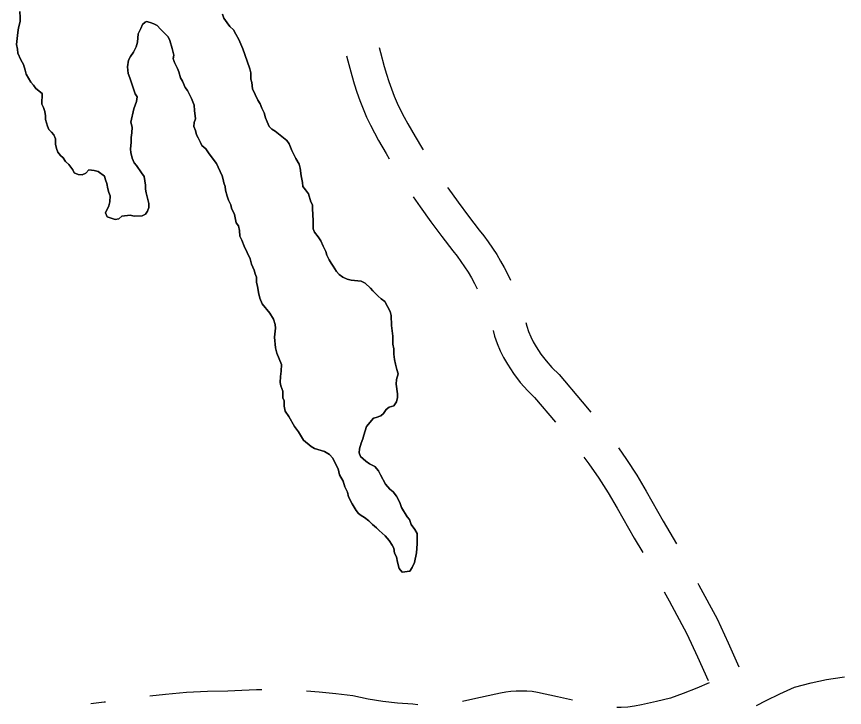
# Model space of a CAD drawing. Extents: x 3172231 to 3210228, y 940198 to 965780.
# Drawn here: x 3193628 to 3194365, y 954975 to 955591 of the extents above; entities that cross this region are included whole.
import ezdxf

# ---------------------------------------------------------------- set-up
doc = ezdxf.new("R2010")
doc.units = 0
for name, color, linetype in [('V-ROAD-CNTR', 7, 'Continuous'), ('V-SITE-VEGE', 7, 'Continuous'), ('V-TOPO-SHOR', 7, 'Continuous')]:
    doc.layers.add(name, color=color, linetype=linetype)

msp = doc.modelspace()

# ---------------------------------------------------------------- linework, layer by layer
at = {"layer": 'V-ROAD-CNTR'}
for points in [[(3193950.877, 955563.756), (3193951.94, 955559.104), (3193955.46, 955546.731), (3193957.377, 955539.832), (3193959.444, 955533.277), (3193961.735, 955526.784), (3193964.245, 955520.369), (3193966.971, 955514.045), (3193969.909, 955507.822), (3193973.053, 955501.708), (3193976.486, 955495.556), (3193982.895, 955484.324), (3193989.483, 955473.28), (3193990.047, 955472.376)], [(3193921.793, 955556.367), (3193922.87, 955551.654), (3193926.58, 955538.611), (3193928.611, 955531.304), (3193930.984, 955523.773), (3193933.613, 955516.324), (3193936.493, 955508.963), (3193939.623, 955501.701), (3193942.997, 955494.554), (3193946.607, 955487.534), (3193950.36, 955480.812), (3193956.983, 955469.204), (3193959.822, 955464.444)], [(3194011.978, 955438.934), (3194012.122, 955438.725), (3194021.217, 955425.945), (3194030.537, 955413.329), (3194040.074, 955400.884), (3194044.034, 955395.909), (3194048.07, 955390.473), (3194051.916, 955384.897), (3194055.576, 955379.198), (3194059.041, 955373.371), (3194062.303, 955367.44), (3194065.362, 955361.402), (3194067.762, 955356.235)], [(3193981.262, 955430.685), (3193987.526, 955421.545), (3193996.929, 955408.333), (3194006.565, 955395.291), (3194016.43, 955382.418), (3194020.248, 955377.621), (3194023.672, 955373.009), (3194026.94, 955368.271), (3194030.054, 955363.422), (3194032.997, 955358.473), (3194035.771, 955353.428), (3194038.191, 955348.653)], [(3194081.416, 955318.689), (3194082.379, 955315.248), (3194084.02, 955310.497), (3194085.949, 955305.868), (3194088.166, 955301.363), (3194090.653, 955297.01), (3194094.952, 955290.459), (3194099.676, 955284.297), (3194104.843, 955278.499), (3194111.347, 955272.2), (3194131.858, 955247.861), (3194139.537, 955238.509)], [(3194052.331, 955311.298), (3194053.731, 955306.3), (3194055.968, 955299.819), (3194058.619, 955293.462), (3194061.658, 955287.285), (3194065.065, 955281.324), (3194070.474, 955273.081), (3194076.542, 955265.165), (3194083.179, 955257.717), (3194089.385, 955251.706), (3194107.986, 955229.634)], [(3194164.105, 955206.962), (3194171.384, 955196.506), (3194180.425, 955182.453), (3194188.881, 955168.194), (3194204.022, 955141.394), (3194215.835, 955121.439)], [(3194133.106, 955198.513), (3194137.53, 955192.629), (3194146.45, 955179.814), (3194154.899, 955166.681), (3194162.917, 955153.162), (3194178.052, 955126.374), (3194185.652, 955113.533)], [(3194234.702, 955086.178), (3194235.592, 955084.472), (3194251.894, 955054.466), (3194261.923, 955032.955), (3194271.352, 955011.676)], [(3194204.883, 955078.476), (3194209.11, 955070.372), (3194225.094, 955040.954), (3194234.611, 955020.539), (3194243.924, 954999.522)], [(3194287.063, 954977.291), (3194295.71, 954981.665), (3194307.755, 954987.478), (3194321.001, 954993.57), (3194335.666, 954997.335), (3194349.484, 955000.25), (3194363.413, 955002.566), (3194365.425, 955002.812)], [(3194244.759, 954997.293), (3194233.92, 954992.811), (3194221.816, 954987.982), (3194210.5, 954983.632), (3194198.114, 954980.672), (3194184.721, 954977.862), (3194178.419, 954976.577), (3194172.528, 954975.818), (3194166.594, 954975.491), (3194162.656, 954975.563)], [(3193846.306, 954991.276), (3193841.477, 954991.174), (3193828.582, 954990.674), (3193816.119, 954989.971), (3193797.89, 954989.645), (3193779.142, 954988.692), (3193760.439, 954987.129), (3193746.536, 954985.509)], [(3193985.391, 954977.904), (3193980.881, 954978.421), (3193967.094, 954979.278), (3193954.105, 954980.738), (3193941.205, 954982.844), (3193927.385, 954985.814), (3193912.176, 954987.61), (3193897.528, 954989.116), (3193886.251, 954990.102)], [(3194123.235, 954981.836), (3194109.833, 954984.847), (3194092.075, 954988.924), (3194087.119, 954989.585), (3194082.425, 954989.968), (3194077.707, 954990.107), (3194072.983, 954990.004), (3194068.27, 954989.656), (3194063.588, 954989.066), (3194058.952, 954988.238), (3194054.857, 954987.286), (3194034.41, 954982.818), (3194025.03, 954980.792)], [(3193706.893, 954980.272), (3193705.92, 954980.154), (3193693.921, 954978.858)]]:
    msp.add_lwpolyline(points, dxfattribs=at)
at = {"layer": 'V-SITE-VEGE'}
for points in [[(3193630.586, 955595.593), (3193631.045, 955590.446), (3193631.09, 955586.881), (3193629.572, 955581.312), (3193628.835, 955576.946), (3193627.778, 955566.235), (3193628.62, 955562.282), (3193629.06, 955558.723), (3193631.512, 955552.808), (3193633.942, 955548.483), (3193635.591, 955543.349), (3193636.427, 955539.793), (3193640.478, 955532.711), (3193642.888, 955529.967), (3193644.905, 955527.219), (3193650.509, 955522.533), (3193650.232, 955513.02), (3193651.85, 955510.265), (3193653.083, 955506.714), (3193653.53, 955502.757), (3193653.568, 955499.587), (3193655.227, 955493.664), (3193656.454, 955490.508), (3193658.863, 955488.161), (3193660.872, 955485.808), (3193662.502, 955482.263), (3193662.559, 955477.507), (3193663.401, 955473.557), (3193664.63, 955470.401), (3193667.046, 955467.261), (3193669.445, 955465.31), (3193671.468, 955462.166), (3193674.276, 955459.426), (3193677.901, 955454.715), (3193679.123, 955451.957), (3193682.709, 955450.417), (3193686.279, 955450.064), (3193689.429, 955451.688), (3193692.167, 955454.496), (3193696.927, 955454.158), (3193700.509, 955453.015), (3193706.104, 955449.118), (3193706.939, 955445.565), (3193708.168, 955442.409), (3193709.02, 955437.666), (3193709.852, 955434.506), (3193711.078, 955431.352)], [(3193963.195, 955167.797), (3193960.392, 955170.137), (3193956.376, 955174.446), (3193951.915, 955182.712), (3193950.287, 955186.259), (3193947.067, 955190.181), (3193942.283, 955192.502), (3193939.082, 955194.838), (3193934.276, 955199.137), (3193933.049, 955202.291), (3193933.399, 955205.863), (3193934.921, 955211.034), (3193936.457, 955215.015), (3193937.21, 955218.194), (3193939.494, 955225.753), (3193945.74, 955233.357), (3193948.112, 955233.783), (3193952.449, 955235.422), (3193954.803, 955237.433), (3193957.135, 955241.029), (3193959.886, 955243.042), (3193963.832, 955244.283), (3193966.165, 955247.875), (3193967.306, 955251.853), (3193967.263, 955255.023), (3193965.968, 955263.727), (3193966.316, 955267.69), (3193967.836, 955272.861), (3193966.599, 955276.808), (3193965.352, 955281.549), (3193964.51, 955285.499), (3193964.056, 955290.251), (3193963.996, 955295.004), (3193963.15, 955299.352), (3193963.058, 955306.483), (3193961.756, 955315.978), (3193961.647, 955324.694), (3193960.809, 955328.249), (3193955.943, 955337.303), (3193952.744, 955339.64), (3193949.941, 955341.983), (3193945.128, 955346.679), (3193943.117, 955349.032), (3193938.304, 955353.728), (3193934.718, 955355.268), (3193925.987, 955356.35), (3193922.411, 955357.097), (3193918.424, 955359.029), (3193915.225, 955361.367), (3193912.815, 955364.112), (3193909.982, 955368.83), (3193907.967, 955371.581), (3193906.349, 955374.333), (3193904.311, 955378.667), (3193903.482, 955381.827), (3193901.045, 955386.552), (3193899.003, 955391.281), (3193896.584, 955394.817), (3193893.361, 955399.137), (3193892.138, 955401.895), (3193892.044, 955409.424), (3193891.521, 955419.719), (3193891.476, 955423.285), (3193889.856, 955426.037), (3193887.788, 955433.146), (3193885.365, 955436.683), (3193882.951, 955439.822), (3193882.508, 955443.384), (3193881.247, 955449.311), (3193880.37, 955456.036), (3193879.535, 955459.592), (3193876.696, 955464.709), (3193873.042, 955471.796), (3193870.593, 955477.708), (3193868.572, 955480.854), (3193858.168, 955489.048), (3193855.37, 955490.994), (3193852.964, 955493.341), (3193850.932, 955497.281), (3193849.699, 955500.83), (3193848.452, 955505.571), (3193846.422, 955509.507), (3193844.788, 955513.45), (3193842.769, 955516.594), (3193837.886, 955526.836), (3193837.422, 955532.377), (3193836.592, 955535.538), (3193836.52, 955541.084), (3193835.685, 955544.641), (3193833.223, 955551.346), (3193829.52, 955562.395), (3193825.852, 955570.671), (3193823.02, 955575.392), (3193820.988, 955579.33), (3193817.781, 955582.459), (3193815.365, 955585.599), (3193812.536, 955589.922), (3193811.301, 955593.473)], [(3193711.078, 955431.352), (3193710.749, 955426.197), (3193709.999, 955422.619), (3193706.909, 955416.242), (3193708.537, 955412.696), (3193715.697, 955410.407), (3193718.863, 955410.843), (3193721.605, 955413.253), (3193729.123, 955414.138), (3193732.699, 955413.393), (3193739.83, 955413.481), (3193742.585, 955415.099), (3193744.53, 955417.896), (3193745.681, 955421.081), (3193745.636, 955424.647), (3193743.142, 955434.127), (3193742.706, 955437.291), (3193742.663, 955440.856), (3193741.374, 955448.766), (3193738.96, 955451.905), (3193734.518, 955458.588), (3193732.507, 955460.939), (3193730.872, 955464.882), (3193729.621, 955470.018), (3193729.185, 955473.182), (3193729.904, 955479.136), (3193729.848, 955483.494), (3193730.594, 955487.467), (3193730.926, 955492.622), (3193729.682, 955496.963), (3193732.306, 955508.885), (3193734.602, 955515.647), (3193735.345, 955519.62), (3193733.33, 955522.371), (3193728.796, 955536.58), (3193727.161, 955540.518), (3193726.69, 955546.46), (3193727.409, 955552.411), (3193729.353, 955555.606), (3193732.076, 955559.604), (3193734.397, 955564.386), (3193735.534, 955568.363), (3193736.234, 955575.902), (3193738.55, 955580.686), (3193740.092, 955584.27), (3193742.443, 955586.281), (3193743.627, 955586.69), (3193746.808, 955585.939), (3193749.99, 955584.79), (3193753.181, 955583.244), (3193755.993, 955580.108), (3193760.005, 955576.194), (3193762.817, 955573.061), (3193764.441, 955569.909), (3193766.514, 955562.803), (3193767.773, 955556.876), (3193767.417, 955553.699), (3193768.65, 955550.15), (3193771.091, 955545.028), (3193772.318, 955541.874), (3193773.968, 955536.744), (3193775.59, 955533.594), (3193778.036, 955528.077), (3193780.053, 955525.326), (3193783.707, 955518.238), (3193786.156, 955512.325), (3193786.215, 955507.572), (3193787.1, 955500.052), (3193785.951, 955496.869), (3193785.601, 955493.3), (3193787.229, 955489.752), (3193788.071, 955485.798), (3193789.691, 955483.047), (3193791.72, 955479.109), (3193792.943, 955476.35), (3193796.548, 955473.225), (3193799.376, 955468.902), (3193805.823, 955460.263), (3193807.447, 955457.113), (3193811.111, 955449.235), (3193811.942, 955446.075), (3193812.379, 955442.911), (3193813.605, 955439.755), (3193814.042, 955436.59), (3193815.297, 955431.059), (3193816.532, 955427.508), (3193818.561, 955423.569), (3193819.393, 955420.409), (3193821.838, 955414.894), (3193823.518, 955407.386), (3193825.533, 955404.636), (3193826.375, 955400.685), (3193826.833, 955395.538), (3193828.464, 955391.991), (3193830.512, 955386.47), (3193835.8, 955375.439), (3193837.049, 955370.7), (3193839.494, 955365.183), (3193840.326, 955362.023), (3193841.552, 955358.869), (3193841.612, 955354.113)], [(3193841.612, 955354.113), (3193842.443, 955350.955), (3193843.305, 955345.418), (3193844.559, 955340.281), (3193846.603, 955335.155), (3193853.441, 955326.918), (3193856.679, 955321.413), (3193858.323, 955316.678), (3193858.362, 955313.508), (3193857.668, 955305.574), (3193858.577, 955296.075), (3193859.827, 955291.334), (3193863.914, 955281.084), (3193863.593, 955275.134), (3193862.86, 955270.371), (3193862.528, 955265.218), (3193863.359, 955262.054), (3193865.002, 955257.321), (3193865.076, 955251.378), (3193866.298, 955248.621), (3193866.358, 955243.863), (3193867.204, 955239.518), (3193870.433, 955234.801), (3193875.299, 955225.749), (3193878.924, 955221.038), (3193883.377, 955213.565), (3193890.18, 955208.101), (3193893.375, 955206.16), (3193902.124, 955203.493), (3193906.521, 955200.776), (3193909.726, 955197.644), (3193911.36, 955193.702), (3193914.203, 955188.189), (3193915.461, 955182.659), (3193918.698, 955177.15), (3193920.347, 955172.02), (3193922.782, 955167.295), (3193923.626, 955163.342), (3193926.872, 955157.043), (3193930.511, 955151.144), (3193932.527, 955148.396), (3193934.929, 955146.444), (3193937.722, 955144.894), (3193941.722, 955141.773), (3193944.931, 955138.641), (3193948.536, 955135.516), (3193950.944, 955133.169), (3193956.152, 955128.479), (3193959.773, 955124.166), (3193962.595, 955120.238), (3193963.82, 955117.479), (3193964.666, 955113.129), (3193966.294, 955109.584), (3193967.146, 955104.839), (3193968.799, 955099.314), (3193971.215, 955096.172), (3193978.336, 955097.053), (3193980.28, 955100.247), (3193982.207, 955104.63), (3193984.079, 955113.371), (3193984.773, 955121.305), (3193984.66, 955130.417), (3193982.635, 955133.957), (3193979.405, 955138.672), (3193977.767, 955143.01), (3193975.758, 955145.365), (3193970.9, 955153.626), (3193969.667, 955157.178), (3193968.444, 955159.934), (3193966.415, 955163.873), (3193963.195, 955167.797)]]:
    msp.add_lwpolyline(points, dxfattribs=at)
at = {"layer": 'V-TOPO-SHOR'}
for points in [[(3193650.232, 955513.02), (3193650.511, 955522.533), (3193644.905, 955527.219), (3193642.888, 955529.967), (3193640.478, 955532.711), (3193636.427, 955539.793), (3193635.591, 955543.349), (3193633.942, 955548.481), (3193631.512, 955552.808), (3193629.06, 955558.723), (3193628.62, 955562.282), (3193627.778, 955566.235), (3193628.835, 955576.946), (3193629.572, 955581.314), (3193631.09, 955586.881), (3193631.045, 955590.446), (3193630.586, 955595.593)], [(3193811.303, 955593.473), (3193812.536, 955589.922), (3193815.365, 955585.599), (3193817.781, 955582.459), (3193820.988, 955579.33), (3193823.02, 955575.392), (3193825.852, 955570.671), (3193829.52, 955562.395), (3193833.223, 955551.346), (3193835.685, 955544.641), (3193836.52, 955541.084), (3193836.59, 955535.538), (3193837.422, 955532.377), (3193837.886, 955526.836), (3193842.769, 955516.594), (3193844.788, 955513.45), (3193846.422, 955509.507), (3193848.452, 955505.569), (3193849.699, 955500.83), (3193850.932, 955497.279), (3193852.964, 955493.341), (3193855.37, 955490.994), (3193858.168, 955489.048), (3193868.572, 955480.854), (3193870.593, 955477.708), (3193873.042, 955471.796), (3193876.696, 955464.709), (3193879.535, 955459.592), (3193880.37, 955456.036), (3193881.247, 955449.311), (3193882.508, 955443.384), (3193882.951, 955439.822), (3193885.365, 955436.683), (3193887.788, 955433.146), (3193889.856, 955426.037), (3193891.476, 955423.285), (3193891.519, 955419.719), (3193892.044, 955409.424), (3193892.138, 955401.895), (3193893.361, 955399.137), (3193896.584, 955394.817), (3193899.005, 955391.281), (3193901.045, 955386.552), (3193903.482, 955381.827), (3193904.313, 955378.667), (3193906.349, 955374.333), (3193907.967, 955371.581), (3193909.982, 955368.83), (3193912.815, 955364.112), (3193915.225, 955361.367), (3193918.424, 955359.029), (3193922.411, 955357.097), (3193925.987, 955356.35), (3193934.718, 955355.268), (3193938.304, 955353.728), (3193943.117, 955349.032), (3193945.128, 955346.679), (3193949.941, 955341.983), (3193952.744, 955339.64), (3193955.943, 955337.303), (3193960.809, 955328.249), (3193961.647, 955324.694), (3193961.756, 955315.978), (3193963.06, 955306.483), (3193963.148, 955299.352), (3193963.996, 955295.004), (3193964.056, 955290.251), (3193964.51, 955285.499), (3193965.352, 955281.549), (3193966.599, 955276.808), (3193967.836, 955272.861), (3193966.316, 955267.692), (3193965.968, 955263.725), (3193967.265, 955255.023), (3193967.306, 955251.853), (3193966.165, 955247.875), (3193963.832, 955244.281), (3193959.886, 955243.042), (3193957.135, 955241.029), (3193954.803, 955237.433), (3193952.449, 955235.422), (3193948.112, 955233.783), (3193945.74, 955233.357), (3193939.494, 955225.753), (3193937.21, 955218.194), (3193936.457, 955215.015), (3193934.921, 955211.034), (3193933.399, 955205.863), (3193933.049, 955202.291), (3193934.276, 955199.137), (3193939.084, 955194.838), (3193942.283, 955192.502), (3193947.067, 955190.181), (3193950.287, 955186.259), (3193951.915, 955182.712), (3193956.376, 955174.446), (3193960.392, 955170.137), (3193963.195, 955167.797)], [(3193787.229, 955489.752), (3193785.601, 955493.3), (3193785.951, 955496.869), (3193787.1, 955500.054), (3193786.215, 955507.572), (3193786.156, 955512.325), (3193783.707, 955518.238), (3193780.053, 955525.326), (3193778.036, 955528.077), (3193775.59, 955533.594), (3193773.966, 955536.744), (3193772.318, 955541.874), (3193771.091, 955545.028), (3193768.65, 955550.15), (3193767.417, 955553.701), (3193767.773, 955556.876), (3193766.512, 955562.803), (3193764.441, 955569.909), (3193762.817, 955573.061), (3193760.005, 955576.194), (3193755.993, 955580.108), (3193753.181, 955583.244), (3193749.992, 955584.79), (3193746.808, 955585.939), (3193743.627, 955586.69), (3193742.443, 955586.281), (3193740.092, 955584.27), (3193738.55, 955580.686), (3193736.234, 955575.902), (3193735.534, 955568.363), (3193734.395, 955564.386), (3193732.076, 955559.604), (3193729.353, 955555.606), (3193727.409, 955552.411), (3193726.69, 955546.46), (3193727.161, 955540.52), (3193728.796, 955536.58), (3193733.33, 955522.371), (3193735.345, 955519.62), (3193734.602, 955515.649), (3193732.308, 955508.885), (3193729.682, 955496.963), (3193730.926, 955492.622), (3193730.594, 955487.467), (3193729.848, 955483.494), (3193729.904, 955479.136), (3193729.185, 955473.182), (3193729.621, 955470.018), (3193730.872, 955464.882), (3193732.507, 955460.939), (3193734.518, 955458.588), (3193738.96, 955451.905), (3193741.374, 955448.766), (3193742.663, 955440.856), (3193742.706, 955437.291), (3193743.142, 955434.127), (3193745.636, 955424.647), (3193745.681, 955421.081), (3193744.53, 955417.896), (3193742.585, 955415.099), (3193739.83, 955413.481), (3193732.699, 955413.393), (3193729.123, 955414.14), (3193721.605, 955413.253), (3193718.863, 955410.843), (3193715.697, 955410.407), (3193708.537, 955412.696), (3193706.909, 955416.242), (3193709.999, 955422.619), (3193710.747, 955426.197), (3193711.078, 955431.352), (3193709.852, 955434.506), (3193709.02, 955437.666), (3193708.168, 955442.411), (3193706.939, 955445.565), (3193706.104, 955449.12), (3193700.509, 955453.015), (3193696.927, 955454.158), (3193692.167, 955454.496), (3193689.429, 955451.688), (3193686.279, 955450.064), (3193682.709, 955450.417), (3193679.123, 955451.957), (3193677.901, 955454.715), (3193674.276, 955459.426), (3193671.468, 955462.166), (3193669.447, 955465.31), (3193667.046, 955467.261), (3193664.63, 955470.401), (3193663.401, 955473.557), (3193662.559, 955477.507), (3193662.502, 955482.263), (3193660.872, 955485.808), (3193658.863, 955488.161), (3193656.454, 955490.508), (3193655.227, 955493.664), (3193653.568, 955499.587), (3193653.53, 955502.757), (3193653.083, 955506.714), (3193651.85, 955510.265), (3193650.232, 955513.02)], [(3193963.195, 955167.797), (3193966.415, 955163.873), (3193968.444, 955159.934), (3193969.667, 955157.178), (3193970.9, 955153.626), (3193975.758, 955145.365), (3193977.767, 955143.012), (3193979.405, 955138.672), (3193982.635, 955133.957), (3193984.66, 955130.417), (3193984.773, 955121.305), (3193984.079, 955113.371), (3193982.207, 955104.63), (3193980.28, 955100.247), (3193978.336, 955097.053), (3193971.215, 955096.172), (3193968.799, 955099.314), (3193967.146, 955104.839), (3193966.294, 955109.584), (3193964.666, 955113.129), (3193963.82, 955117.479), (3193962.595, 955120.238), (3193959.773, 955124.166), (3193956.152, 955128.479), (3193950.944, 955133.169), (3193948.538, 955135.516), (3193944.931, 955138.641), (3193941.722, 955141.773), (3193937.722, 955144.894), (3193934.929, 955146.444), (3193932.527, 955148.396), (3193930.511, 955151.144), (3193926.872, 955157.043), (3193923.626, 955163.342), (3193922.782, 955167.295), (3193920.347, 955172.02), (3193918.698, 955177.15), (3193915.461, 955182.659), (3193914.203, 955188.191), (3193911.36, 955193.702), (3193909.726, 955197.644), (3193906.519, 955200.776), (3193902.124, 955203.493), (3193893.375, 955206.16), (3193890.18, 955208.101), (3193883.377, 955213.565), (3193878.924, 955221.038), (3193875.299, 955225.749), (3193870.433, 955234.801), (3193867.204, 955239.518), (3193866.358, 955243.865), (3193866.298, 955248.621), (3193865.076, 955251.378), (3193865.002, 955257.321), (3193863.359, 955262.056), (3193862.528, 955265.216), (3193862.86, 955270.371), (3193863.593, 955275.134), (3193863.914, 955281.084), (3193859.827, 955291.334), (3193858.577, 955296.075), (3193857.668, 955305.574), (3193858.362, 955313.508), (3193858.323, 955316.678), (3193856.679, 955321.413), (3193853.441, 955326.918), (3193846.603, 955335.155), (3193844.559, 955340.281), (3193843.305, 955345.418), (3193842.443, 955350.955), (3193841.612, 955354.113), (3193841.552, 955358.869), (3193840.326, 955362.023), (3193839.494, 955365.183), (3193837.049, 955370.7), (3193835.8, 955375.439), (3193830.512, 955386.47), (3193828.464, 955391.991), (3193826.833, 955395.538), (3193826.375, 955400.685), (3193825.533, 955404.636), (3193823.518, 955407.386), (3193821.838, 955414.894), (3193819.393, 955420.409), (3193818.561, 955423.569), (3193816.532, 955427.508), (3193815.297, 955431.059), (3193814.042, 955436.59), (3193813.605, 955439.755), (3193812.379, 955442.911), (3193811.942, 955446.075), (3193811.111, 955449.235), (3193807.447, 955457.113), (3193805.823, 955460.263), (3193799.376, 955468.902), (3193796.548, 955473.225), (3193792.943, 955476.35), (3193791.72, 955479.109), (3193789.691, 955483.047), (3193788.071, 955485.8), (3193787.229, 955489.752)]]:
    msp.add_lwpolyline(points, dxfattribs=at)

doc.saveas('drawing.dxf')
